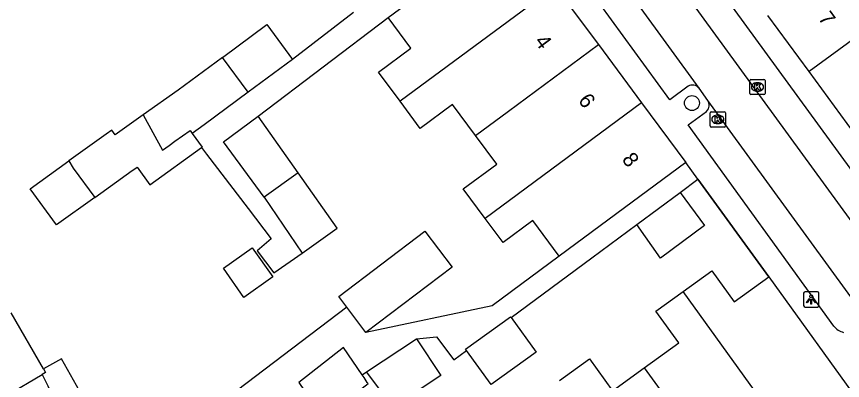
# Model space of a CAD drawing. Extents: x 159822 to 160765, y 380693 to 381634.
# Drawn here: x 159915.8 to 159970.1, y 381310.6 to 381334.5 of the extents above; entities that cross this region are included whole.
import ezdxf

# ---------------------------------------------------------------- set-up
doc = ezdxf.new("R2010")
doc.units = 0
for name, color, linetype in [('IMGEO_Boom', 7, 'Continuous'), ('IMGEO_Kolk', 7, 'Continuous'), ('IMGEO_Lichtpunt', 7, 'Continuous'), ('IMGEO_Muur', 7, 'Continuous'), ('IMGEO_Pand', 7, 'Continuous'), ('IMGEO_Pand_nummerreeks', 7, 'Continuous'), ('IMGEO_Rijbaan_lokaal_open', 7, 'Continuous'), ('IMGEO_Voetpad_open', 7, 'Continuous')]:
    doc.layers.add(name, color=color, linetype=linetype)

msp = doc.modelspace()

# ---------------------------------------------------------------- linework, layer by layer
at = {"layer": 'IMGEO_Boom'}
msp.add_circle((159960.192, 381328.838), 0.489, dxfattribs=at)
at = {"layer": 'IMGEO_Kolk'}
for p, q in [((159963.995, 381329.472), (159963.995, 381330.324)), ((159964.07, 381330.398), (159964.922, 381330.398)), ((159964.483, 381330.178), (159964.508, 381330.178)), ((159964.996, 381330.324), (159964.996, 381329.472)), ((159964.506, 381329.618), (159964.481, 381329.618)), ((159964.922, 381329.398), (159964.07, 381329.398)), ((159961.388, 381327.341), (159961.388, 381328.193)), ((159961.463, 381328.267), (159962.315, 381328.267)), ((159961.876, 381328.047), (159961.901, 381328.047)), ((159962.389, 381328.193), (159962.389, 381327.341)), ((159961.899, 381327.487), (159961.874, 381327.487)), ((159962.315, 381327.267), (159961.463, 381327.267))]:
    msp.add_line(p, q, dxfattribs=at)
for points in [[(159963.995, 381329.472), (159963.995, 381330.324)], [(159964.07, 381330.398), (159964.922, 381330.398)], [(159964.316, 381330.098), (159964.439, 381330.098), (159964.439, 381329.947), (159964.569, 381330.098), (159964.733, 381330.098), (159964.587, 381329.947), (159964.74, 381329.698), (159964.588, 381329.698), (159964.503, 381329.862), (159964.439, 381329.795), (159964.439, 381329.698), (159964.316, 381329.698), (159964.316, 381330.098)], [(159964.996, 381330.324), (159964.996, 381329.472)], [(159964.922, 381329.398), (159964.07, 381329.398)], [(159961.388, 381327.341), (159961.388, 381328.193)], [(159961.463, 381328.267), (159962.315, 381328.267)], [(159961.709, 381327.967), (159961.832, 381327.967), (159961.832, 381327.816), (159961.962, 381327.967), (159962.126, 381327.967), (159961.98, 381327.816), (159962.133, 381327.567), (159961.981, 381327.567), (159961.896, 381327.731), (159961.832, 381327.664), (159961.832, 381327.567), (159961.709, 381327.567), (159961.709, 381327.967)], [(159962.389, 381328.193), (159962.389, 381327.341)], [(159962.315, 381327.267), (159961.463, 381327.267)]]:
    msp.add_lwpolyline(points, dxfattribs=at)
for centre, start, end in [((159964.072, 381330.322), 91.552, 178.448), ((159964.072, 381330.322), 91.552, 178.448), ((159964.92, 381330.322), 1.552, 88.448), ((159964.92, 381330.322), 1.552, 88.448), ((159964.072, 381329.474), 181.552, 268.448), ((159964.072, 381329.474), 181.552, 268.448), ((159964.92, 381329.474), 271.552, 358.448), ((159964.92, 381329.474), 271.552, 358.448), ((159961.465, 381328.191), 91.552, 178.448), ((159961.465, 381328.191), 91.552, 178.448), ((159962.313, 381328.191), 1.552, 88.448), ((159962.313, 381328.191), 1.552, 88.448), ((159961.465, 381327.343), 181.552, 268.448), ((159961.465, 381327.343), 181.552, 268.448), ((159962.313, 381327.343), 271.552, 358.448), ((159962.313, 381327.343), 271.552, 358.448)]:
    msp.add_arc(centre, 0.0765, start, end, dxfattribs=at)
for centre, major_axis, ratio, start_param, end_param in [((159964.482, 381329.898), (-0.387, 0.002), 0.722429, 4.712389, 7.853982), ((159964.507, 381329.898), (-0.39, 0.002), 0.717154, 1.570796, 4.712389), ((159961.875, 381327.767), (-0.387, 0.002), 0.722429, 4.712389, 7.853982), ((159961.9, 381327.767), (-0.39, 0.002), 0.717154, 1.570796, 4.712389)]:
    msp.add_ellipse(centre, major_axis=major_axis, ratio=ratio, start_param=start_param, end_param=end_param, dxfattribs=at)
at = {"layer": 'IMGEO_Lichtpunt'}
for p, q in [((159967.531, 381316.34), (159967.531, 381315.533)), ((159967.531, 381316.34), (159967.531, 381315.533)), ((159968.433, 381316.435), (159967.625, 381316.435)), ((159968.433, 381316.435), (159967.625, 381316.435)), ((159968.527, 381315.533), (159968.527, 381316.34)), ((159968.527, 381315.533), (159968.527, 381316.34)), ((159967.625, 381315.439), (159968.433, 381315.439)), ((159967.625, 381315.439), (159968.433, 381315.439))]:
    msp.add_line(p, q, dxfattribs=at)
for points in [[(159967.905, 381316.004), (159967.944, 381315.976), (159967.756, 381315.714), (159967.718, 381315.741), (159967.905, 381316.004)], [(159968.007, 381315.956), (159968.054, 381315.956), (159968.054, 381315.634), (159968.007, 381315.634), (159968.007, 381315.956)], [(159968.117, 381315.976), (159968.155, 381316.003), (159968.342, 381315.741), (159968.303, 381315.713), (159968.117, 381315.976)]]:
    msp.add_lwpolyline(points, dxfattribs=at)
msp.add_circle((159968.03, 381316.138), 0.0994, dxfattribs=at)
for centre, start, end in [((159967.625, 381316.34), 90, 180), ((159967.625, 381316.34), 90, 180), ((159968.433, 381316.34), 0, 90), ((159968.433, 381316.34), 0, 90), ((159967.625, 381315.533), 180, 270), ((159967.625, 381315.533), 180, 270), ((159968.433, 381315.533), 270, 0), ((159968.433, 381315.533), 270, 360)]:
    msp.add_arc(centre, 0.0946, start, end, dxfattribs=at)
at = {"layer": 'IMGEO_Muur'}
msp.add_lwpolyline([(159960.581, 381323.831), (159965.25, 381317.425)], dxfattribs=at)
at = {"layer": 'IMGEO_Pand'}
for points in [[(159940.238, 381334.457), (159944.289, 381337.455), (159948.307, 381340.429)], [(159976.251, 381337.057), (159967.892, 381330.909)], [(159951.211, 381336.506), (159941.01, 381328.957)], [(159951.211, 381336.506), (159954.044, 381332.678)], [(159941.01, 381328.957), (159939.591, 381330.875), (159941.722, 381332.452), (159940.238, 381334.457)], [(159967.892, 381330.909), (159965.178, 381334.598)], [(159929.344, 381331.845), (159932.251, 381333.996), (159933.945, 381331.707)], [(159945.979, 381326.709), (159948.134, 381328.304), (159954.044, 381332.678)], [(159954.044, 381332.678), (159956.877, 381328.851)], [(159929.344, 381331.845), (159926.438, 381329.695), (159924.139, 381328.076)], [(159931.04, 381329.558), (159929.344, 381331.845)], [(159933.945, 381331.707), (159931.04, 381329.558)], [(159970.815, 381326.937), (159967.892, 381330.909)], [(159931.04, 381329.558), (159928.132, 381327.406), (159927.362, 381326.836)], [(159945.979, 381326.709), (159944.465, 381328.755), (159942.33, 381327.174), (159941.01, 381328.957)], [(159956.877, 381328.851), (159946.609, 381321.252)], [(159956.877, 381328.851), (159959.782, 381324.927)], [(159924.139, 381328.076), (159922.285, 381326.746), (159922.065, 381327.053), (159921.703, 381326.794), (159919.259, 381325.041)], [(159924.139, 381328.076), (159925.393, 381325.744), (159925.833, 381326.059), (159926.224, 381326.34), (159927.211, 381327.048), (159927.362, 381326.836)], [(159932.074, 381322.666), (159929.405, 381326.302), (159931.694, 381327.973)], [(159934.311, 381324.266), (159931.694, 381327.973)], [(159927.362, 381326.836), (159928.005, 381325.94), (159927.971, 381325.916)], [(159946.609, 381321.252), (159945.167, 381323.2), (159947.37, 381324.83), (159945.979, 381326.709)], [(159920.952, 381322.634), (159923.418, 381324.403), (159923.583, 381324.521), (159923.733, 381324.629), (159924.563, 381323.471), (159927.971, 381325.916)], [(159920.952, 381322.634), (159918.442, 381320.833), (159916.711, 381323.213), (159919.259, 381325.041)], [(159919.259, 381325.041), (159919.523, 381324.56), (159920.952, 381322.634)], [(159959.782, 381324.927), (159955.764, 381321.953), (159951.466, 381318.772)], [(159934.311, 381324.266), (159932.074, 381322.666)], [(159934.572, 381318.983), (159936.887, 381320.617), (159934.311, 381324.266)], [(159956.564, 381320.857), (159959.413, 381322.966)], [(159959.413, 381322.966), (159961.026, 381320.787), (159958.135, 381318.647), (159956.564, 381320.857)], [(159932.074, 381322.666), (159934.572, 381318.983)], [(159951.466, 381318.772), (159949.73, 381321.118), (159947.778, 381319.673), (159946.609, 381321.252)], [(159937.511, 381315.429), (159936.981, 381316.128), (159942.641, 381320.422), (159944.433, 381318.059), (159938.774, 381313.765)], [(159929.401, 381317.983), (159931.302, 381319.325), (159932.649, 381317.416), (159930.748, 381316.074), (159929.401, 381317.983)], [(159959.614, 381316.461), (159961.504, 381317.824), (159962.974, 381315.784), (159965.25, 381317.425)], [(159965.25, 381317.425), (159971.406, 381308.887)], [(159957.059, 381311.442), (159959.328, 381313.078), (159957.821, 381315.169), (159959.614, 381316.461)], [(159967.247, 381305.886), (159959.614, 381316.461)], [(159938.774, 381313.765), (159937.511, 381315.429)], [(159917.576, 381311.386), (159915.458, 381315.062)], [(159945.381, 381312.581), (159945.317, 381312.669), (159948.275, 381314.801), (159948.312, 381314.75)], [(159948.312, 381314.75), (159949.947, 381312.481), (159946.989, 381310.348), (159945.381, 381312.581)], [(159913.036, 381313.667), (159909.973, 381311.903), (159908.415, 381311.006), (159910.567, 381306.933), (159917.49, 381310.994)], [(159938.814, 381311.182), (159942.087, 381313.35)], [(159942.087, 381313.35), (159943.691, 381310.928), (159940.553, 381308.85), (159938.814, 381311.182)], [(159938.521, 381310.983), (159937.3, 381312.78), (159934.351, 381310.488)], [(159951.483, 381310.609), (159953.459, 381312.034), (159954.972, 381309.937), (159957.059, 381311.442)], [(159917.576, 381311.386), (159917.666, 381311.231), (159917.724, 381311.131), (159917.49, 381310.994)], [(159957.059, 381311.442), (159958.797, 381309.033), (159963.185, 381302.954)], [(159934.351, 381310.488), (159935.756, 381308.42), (159935.91, 381308.194), (159935.962, 381308.118), (159938.91, 381310.409), (159938.859, 381310.485), (159938.795, 381310.579), (159938.644, 381310.801), (159938.521, 381310.983)]]:
    msp.add_lwpolyline(points, dxfattribs=at)
at = {"layer": 'IMGEO_Rijbaan_lokaal_open'}
for points in [[(159948.598, 381351.357), (159977.95, 381311.079)], [(159960.657, 381329.81), (159950.885, 381343.28)], [(159961.231, 381329.017), (159960.657, 381329.81)], [(159973.21, 381312.558), (159961.231, 381329.017)]]:
    msp.add_lwpolyline(points, dxfattribs=at)
at = {"layer": 'IMGEO_Voetpad_open'}
for points in [[(159949.277, 381351.257), (159950.494, 381352.091), (159950.664, 381351.868), (159953.338, 381348.211), (159977.539, 381315.018)], [(159959.933, 381329.952), (159958.749, 381329.058), (159949.542, 381341.693), (159950.793, 381342.592)], [(159931.694, 381327.973), (159940.238, 381334.457)], [(159937.962, 381334.782), (159933.945, 381331.707)], [(159969.504, 381314.182), (159959.947, 381327.413), (159961.158, 381328.296)], [(159927.971, 381325.916), (159928.286, 381325.485), (159931.024, 381321.915), (159932.551, 381319.924), (159931.624, 381319.134), (159932.718, 381317.674), (159934.572, 381318.983)], [(159960.581, 381323.831), (159959.782, 381324.927)], [(159959.413, 381322.966), (159960.581, 381323.831)], [(159965.25, 381317.425), (159960.581, 381323.831)], [(159948.312, 381314.75), (159953.609, 381318.67), (159956.564, 381320.857)], [(159951.466, 381318.772), (159947.058, 381315.509), (159938.774, 381313.765)], [(159937.511, 381315.429), (159927.34, 381307.693)], [(159942.087, 381313.35), (159943.418, 381313.475), (159944.545, 381311.962), (159945.381, 381312.581)], [(159923.291, 381303.972), (159918.771, 381312.024), (159917.576, 381311.386)], [(159938.521, 381310.983), (159938.814, 381311.182)], [(159917.49, 381310.994), (159917.862, 381310.249), (159917.988, 381310.019)]]:
    msp.add_lwpolyline(points, dxfattribs=at)
for centre, radius, start, end in [((159960.211, 381329.451), 0.573, 38.8296, 118.977), ((159960.748, 381328.702), 0.576, 315.2753, 33.1619), ((159970.457, 381314.974), 1.239, 219.728, 256.1357)]:
    msp.add_arc(centre, radius, start, end, dxfattribs=at)

# ---------------------------------------------------------------- texts
at = {"layer": 'IMGEO_Pand_nummerreeks'}
for s, rotation, p in [('7', 306.3452, (159968.449, 381334.405)), ('4', 306.5098, (159949.809, 381332.885)), ('6', 306.5098, (159952.678, 381329.01)), ('8', 306.5098, (159955.55, 381325.131))]:
    msp.add_text(s, height=1, rotation=rotation, dxfattribs=at).set_placement(p)

doc.saveas('drawing.dxf')
